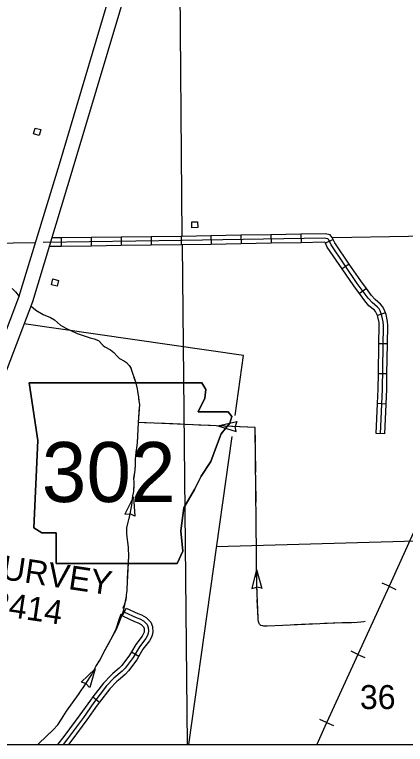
# Model space of a CAD drawing. Extents: x 1084508 to 1142749, y 1057638 to 1093403.
# Drawn here: x 1093716 to 1095877, y 1057640 to 1061674 of the extents above; entities that cross this region are included whole.
import ezdxf

# ---------------------------------------------------------------- set-up
doc = ezdxf.new("R2010")
doc.units = 0
for name, color, linetype in [('DSN_DRFT_Named-Boundary', 7, 'Continuous'), ('Level 10', 7, 'Continuous'), ('Level 21', 7, 'Continuous'), ('Level 32', 7, 'Continuous'), ('Level 35', 7, 'Continuous'), ('Level 40', 7, 'Continuous'), ('Level 43', 7, 'Continuous'), ('Level 45', 7, 'Continuous'), ('Level 5', 7, 'Continuous'), ('Level 56', 7, 'Continuous')]:
    doc.layers.add(name, color=color, linetype=linetype)

msp = doc.modelspace()

# ---------------------------------------------------------------- linework, layer by layer
at = {"layer": 'DSN_DRFT_Named-Boundary'}
msp.add_lwpolyline([(1084507.9, 1057640), (1142749.2, 1057640), (1142749.2, 1093403.4), (1084507.9, 1093403.4)], close=True, dxfattribs=at)
at = {"layer": 'Level 10'}
for points in [[(1093259, 1058459.8), (1093305.1, 1058771.8), (1093316.6, 1058835), (1093333.1, 1058900.7), (1093509, 1059505.3), (1093740.6, 1060112.3), (1093964.1, 1060846.9), (1094350.7, 1062143.7), (1094497.6, 1062608.4), (1094619.3, 1063023.9), (1094843.4, 1063758), (1094969.9, 1064168), (1094988.6, 1064216.9), (1095004.2, 1064247.8), (1095030.6, 1064307.9), (1095114.4, 1064454.1), (1095177.8, 1064560.7)], [(1095245.2, 1064520.6), (1095182.2, 1064414.5), (1095100.7, 1064272.5), (1095075.2, 1064214.3), (1095060.5, 1064185.2), (1095044.1, 1064142.4), (1094918.4, 1063735), (1094694.4, 1063001.4), (1094572.7, 1062585.5), (1094425.8, 1062120.7), (1094039.3, 1060824.3), (1093814.9, 1060086.8), (1093583.5, 1059480.3), (1093408.8, 1058880.1), (1093393.3, 1058818.4), (1093382.6, 1058759), (1093336.7, 1058448.3)]]:
    msp.add_lwpolyline(points, dxfattribs=at)
at = {"layer": 'Level 21'}
for p, q in [((1093844.9, 1059319.6), (1093797.1, 1059638.2)), ((1094752.2, 1059637.7), (1094774.2, 1059601)), ((1094774.2, 1059601), (1094768.9, 1059553.2)), ((1094768.9, 1059553.2), (1094731.7, 1059478.9)), ((1094731.7, 1059478.9), (1094896.4, 1059478.9)), ((1094896.4, 1059478.9), (1094917.6, 1059452.3)), ((1094917.6, 1059452.3), (1094907, 1059415.2)), ((1094907, 1059415.2), (1094859.2, 1059356.8)), ((1094859.2, 1059356.8), (1094832.6, 1059287.7)), ((1093823.7, 1058836.3), (1093844.9, 1059319.6)), ((1094832.6, 1059287.7), (1094800.8, 1059202.8)), ((1094800.8, 1059202.8), (1094747.7, 1059123.1)), ((1094747.7, 1059123.1), (1094710.5, 1059048.8)), ((1094710.5, 1059048.8), (1094652.1, 1058947.9)), ((1094652.1, 1058947.9), (1094636.2, 1058820.4)), ((1093866.2, 1058809.8), (1093823.7, 1058836.3)), ((1093945.8, 1058809.8), (1093866.2, 1058809.8)), ((1093945.8, 1058639.9), (1093945.8, 1058809.8)), ((1094636.2, 1058820.4), (1094646.8, 1058708.9)), ((1094646.8, 1058708.9), (1094614.9, 1058639.9)), ((1094614.9, 1058639.9), (1093945.8, 1058639.9))]:
    msp.add_line(p, q, dxfattribs=at)
msp.add_lwpolyline([(1093797.1, 1059638.2), (1093844.9, 1059319.6), (1093823.7, 1058836.3), (1093866.2, 1058809.8), (1093945.8, 1058809.8), (1093945.8, 1058639.9), (1094614.9, 1058639.9), (1094646.8, 1058708.9), (1094636.2, 1058820.4), (1094652.1, 1058947.9), (1094710.5, 1059048.8), (1094747.7, 1059123.1), (1094800.8, 1059202.8), (1094832.6, 1059287.7), (1094859.2, 1059356.8), (1094907, 1059415.2), (1094917.6, 1059452.3), (1094896.4, 1059478.9), (1094731.7, 1059478.9), (1094768.9, 1059553.2), (1094774.2, 1059601), (1094752.2, 1059637.7)], close=True, dxfattribs=at)
msp.add_lwpolyline([(1093797.1, 1059638.2), (1094752.2, 1059637.7)], dxfattribs=at)
at = {"layer": 'Level 32'}
for p, q in [((1094139.4, 1060441.7), (1094139.9, 1060394.6)), ((1094305.1, 1060443.7), (1094305.7, 1060396.6)), ((1094470.8, 1060445.7), (1094471.4, 1060398.7)), ((1094636.5, 1060447.8), (1094637.1, 1060400.7)), ((1094802.1, 1060450.7), (1094802.9, 1060403.7)), ((1094967.8, 1060453.8), (1094968.6, 1060406.7)), ((1095133.5, 1060456.8), (1095134.3, 1060409.7)), ((1095299.2, 1060459.8), (1095300, 1060412.7)), ((1093973.6, 1060439.6), (1093974.2, 1060392.6)), ((1095478.2, 1060430), (1095435.3, 1060410.8)), ((1095566.5, 1060295.1), (1095527.6, 1060268.5)), ((1095661.2, 1060160.1), (1095623.3, 1060132.2)), ((1095766.1, 1060026.1), (1095722, 1060009.7)), ((1095777.9, 1059853.3), (1095730.8, 1059854.1)), ((1095774.9, 1059687.6), (1095727.8, 1059688.4)), ((1095769.8, 1059521.3), (1095722.7, 1059523.4)), ((1095762.6, 1059355.7), (1095715.5, 1059357.8))]:
    msp.add_line(p, q, dxfattribs=at)
for points in [[(1094139.4, 1060441.7), (1093973.6, 1060439.6)], [(1094305.1, 1060443.7), (1094139.4, 1060441.7)], [(1094470.8, 1060445.7), (1094305.1, 1060443.7)], [(1094636.5, 1060447.8), (1094470.8, 1060445.7)], [(1094802.1, 1060450.7), (1094643.3, 1060447.8), (1094636.5, 1060447.8)], [(1094967.8, 1060453.8), (1094802.1, 1060450.7)], [(1095133.5, 1060456.8), (1094967.8, 1060453.8)], [(1095299.2, 1060459.8), (1095133.5, 1060456.8)], [(1095478.2, 1060430), (1095473, 1060441.6), (1095460.3, 1060456.1), (1095433, 1060462.3), (1095299.2, 1060459.8)], [(1095739, 1059356.8), (1095749.8, 1059604.3), (1095756.2, 1059955.2), (1095754.9, 1059975), (1095747.3, 1060009.2), (1095737.2, 1060036.4), (1095731, 1060046.8), (1095723, 1060056.5), (1095692.3, 1060081.7), (1095671.7, 1060106.2), (1095611.2, 1060188.2), (1095465.7, 1060400.4), (1095453, 1060428.8), (1095447.7, 1060434.8), (1095430.6, 1060438.7), (1094643.6, 1060424.3), (1093873.7, 1060414.9)], [(1093973.6, 1060439.6), (1093922.1, 1060439)], [(1094637.1, 1060400.7), (1094471.4, 1060398.7)], [(1094802.9, 1060403.7), (1094644, 1060400.8), (1094637.1, 1060400.7)], [(1094968.6, 1060406.7), (1094802.9, 1060403.7)], [(1095134.3, 1060409.7), (1094968.6, 1060406.7)], [(1095300, 1060412.7), (1095134.3, 1060409.7)], [(1095435.3, 1060410.8), (1095433.9, 1060413.8), (1095428.2, 1060415.1), (1095300, 1060412.7)], [(1095527.6, 1060268.5), (1095445.1, 1060388.9), (1095435.3, 1060410.8)], [(1095566.5, 1060295.1), (1095486.3, 1060412), (1095478.2, 1060430)], [(1093974.2, 1060392.6), (1093907.7, 1060391.7)], [(1094139.9, 1060394.6), (1093974.2, 1060392.6)], [(1094305.7, 1060396.6), (1094139.9, 1060394.6)], [(1094471.4, 1060398.7), (1094305.7, 1060396.6)], [(1095661.2, 1060160.1), (1095630.4, 1060201.9), (1095566.5, 1060295.1)], [(1095623.3, 1060132.2), (1095592, 1060174.6), (1095527.6, 1060268.5)], [(1095766.1, 1060026.1), (1095758.5, 1060046.6), (1095750.3, 1060060.4), (1095739.7, 1060073.2), (1095708.9, 1060098.6), (1095690.1, 1060120.8), (1095661.2, 1060160.1)], [(1095722, 1060009.7), (1095715.8, 1060026.2), (1095711.7, 1060033.2), (1095706.3, 1060039.7), (1095675.7, 1060064.9), (1095653.2, 1060091.6), (1095623.3, 1060132.2)], [(1095730.8, 1059854.1), (1095732.6, 1059954.7), (1095731.5, 1059971.6), (1095724.6, 1060002.5), (1095722, 1060009.7)], [(1095777.9, 1059853.3), (1095779.7, 1059955.8), (1095778.3, 1059978.3), (1095769.9, 1060015.9), (1095766.1, 1060026.1)], [(1095727.8, 1059688.4), (1095730.8, 1059854.1)], [(1095774.9, 1059687.6), (1095777.9, 1059853.3)], [(1095722.7, 1059523.4), (1095726.3, 1059605.1), (1095727.8, 1059688.4)], [(1095769.8, 1059521.3), (1095773.4, 1059603.6), (1095774.9, 1059687.6)], [(1095715.5, 1059357.8), (1095722.7, 1059523.4)], [(1095762.6, 1059355.7), (1095769.8, 1059521.3)]]:
    msp.add_lwpolyline(points, dxfattribs=at)
at = {"layer": 'Level 35'}
for points in [[(1093703.7, 1060159.2), (1093722.4, 1060141.2), (1093741.6, 1060114.9)], [(1093806.4, 1060064.5), (1093834.6, 1060040.4), (1093873.7, 1060016.5), (1093914.7, 1059999.9), (1093937.9, 1059986.6), (1093971, 1059958), (1093982.3, 1059950), (1093999.7, 1059940.8), (1094062.3, 1059910.5), (1094133.7, 1059886.7), (1094156.2, 1059881.8), (1094179.9, 1059871.6), (1094205.4, 1059843.9), (1094214.9, 1059836.5), (1094246.4, 1059821.1), (1094265.9, 1059806), (1094281.8, 1059788.5), (1094297.3, 1059773.5), (1094323.7, 1059758.5), (1094334.5, 1059750.2), (1094349.7, 1059734.2), (1094360, 1059716.8)]]:
    msp.add_lwpolyline(points, dxfattribs=at)
at = {"layer": 'Level 40'}
for p, q in [((1095787.1, 1058514.1), (1095749.4, 1058531.3)), ((1095787.1, 1058514.1), (1095824.8, 1058496.8)), ((1095614.2, 1058137.5), (1095576.5, 1058154.8)), ((1095614.2, 1058137.5), (1095651.9, 1058120.2)), ((1095441.3, 1057761), (1095403.6, 1057778.3)), ((1095441.3, 1057761), (1095479, 1057743.7))]:
    msp.add_line(p, q, dxfattribs=at)
for points in [[(1101887.3, 1071952.5), (1101788.4, 1071734.1), (1101483.2, 1071066.9), (1101096.9, 1070214.2), (1100585.6, 1069095.1), (1100076.5, 1067974.2), (1099522.2, 1066771.7), (1099036.2, 1065677.8), (1098752.5, 1065054.5), (1098370.2, 1064210.4), (1097966.7, 1063317.9), (1097502.6, 1062311.7), (1096866.3, 1060888), (1096255.8, 1059548), (1095798.1, 1058538), (1095431.1, 1057738.9), (1095386.7, 1057640)], [(1097502.6, 1062311.7), (1096866.3, 1060888), (1096255.8, 1059548), (1095798.1, 1058538)], [(1095798.1, 1058538), (1095431.1, 1057738.9), (1095386.7, 1057640)]]:
    msp.add_lwpolyline(points, dxfattribs=at)
at = {"layer": 'Level 43'}
for p, q in [((1094839.4, 1059400.9), (1094944.5, 1059424.5)), ((1094839.4, 1059400.9), (1094942.2, 1059368.8)), ((1094942.2, 1059368.8), (1094935.9, 1059396.8)), ((1094944.5, 1059424.5), (1094936, 1059397.1)), ((1094373.8, 1059009), (1094326.1, 1058912.4)), ((1094373.8, 1059009), (1094380.8, 1058901.5)), ((1094326.1, 1058912.4), (1094354.7, 1058914.2)), ((1094380.8, 1058901.5), (1094355.1, 1058914.1)), ((1095054.6, 1058606), (1095027.7, 1058501.7)), ((1095054.6, 1058606), (1095083.5, 1058502.2)), ((1095028.2, 1058500.9), (1095055.6, 1058509.4)), ((1095083.9, 1058503), (1095055.9, 1058509.4)), ((1094162.7, 1058057.8), (1094084.2, 1057984.1)), ((1094162.7, 1058057.8), (1094131.6, 1057954.7)), ((1094084.5, 1057985.4), (1094111.5, 1057975.8)), ((1094130.5, 1057953.8), (1094111.8, 1057975.6))]:
    msp.add_line(p, q, dxfattribs=at)
for points in [[(1094337.9, 1058499.4), (1094348, 1058679.6), (1094347.1, 1058691.9), (1094346.5, 1058715.4), (1094345.5, 1058729.5), (1094343.2, 1058758.1), (1094340.6, 1058772.1), (1094339.3, 1058786.2), (1094337.1, 1058805.6), (1094336.4, 1058814.7), (1094336.1, 1058825.4), (1094337.5, 1058836.1), (1094343.7, 1058868.9), (1094348.4, 1058883.6), (1094353, 1058904.6), (1094364.3, 1058961.4), (1094370.6, 1059013), (1094375, 1059038.4), (1094377.2, 1059070.3), (1094377.1, 1059091.1), (1094376.5, 1059109.6), (1094381.7, 1059144.2), (1094382.5, 1059154.3), (1094383.6, 1059163.8), (1094384.3, 1059181.1), (1094384.8, 1059196.6), (1094385.2, 1059213.6), (1094385.6, 1059219), (1094385.9, 1059231.3), (1094388.2, 1059254.7), (1094390, 1059268.9), (1094392.9, 1059279.7), (1094395.4, 1059306.3), (1094401.8, 1059419), (1094408.2, 1059519), (1094405, 1059539.3), (1094402.4, 1059560.6), (1094400.2, 1059579.7), (1094396.4, 1059605.6), (1094388.4, 1059636.1), (1094360, 1059716.8)], [(1094363.9, 1059705.7), (1094360, 1059716.8)], [(1094404.2, 1059545.7), (1094402.4, 1059560.6), (1094400.2, 1059579.7), (1094396.4, 1059605.6), (1094388.4, 1059636.1), (1094377.6, 1059666.6)], [(1094399.6, 1059380.6), (1094401.8, 1059419), (1094407.3, 1059504.6)], [(1095055.4, 1058518.4), (1095047.2, 1059392.4), (1094401.8, 1059419)], [(1094466.8, 1059416.3), (1094401.8, 1059419)], [(1094632.4, 1059409.5), (1094508.2, 1059414.6)], [(1094735.9, 1059405.2), (1094673.8, 1059407.8)], [(1094798, 1059402.6), (1094735.9, 1059405.2)], [(1094963.6, 1059395.8), (1094839.4, 1059400.9)], [(1095047.9, 1059310.3), (1095047.2, 1059392.4), (1095005, 1059394.1)], [(1094385.3, 1059215.7), (1094385.6, 1059219), (1094385.9, 1059231.3), (1094388.2, 1059254.7), (1094390, 1059268.9), (1094392.9, 1059279.7), (1094395.4, 1059306.3), (1094397.3, 1059339.2)], [(1095049.5, 1059144.6), (1095048.3, 1059268.9)], [(1094376.9, 1059112.6), (1094381.7, 1059144.2), (1094382.5, 1059154.3), (1094383.6, 1059163.8), (1094384, 1059174.3)], [(1094375.8, 1059050.5), (1094377.2, 1059070.3), (1094377.1, 1059091.1), (1094376.5, 1059109.6), (1094376.9, 1059112.6)], [(1095051.1, 1058978.9), (1095049.9, 1059103.2)], [(1094349.1, 1058887.1), (1094353, 1058904.6), (1094364.3, 1058961.4), (1094370.1, 1059009.5)], [(1095052.6, 1058813.1), (1095051.5, 1058937.4)], [(1094346, 1058723.4), (1094345.5, 1058729.5), (1094343.2, 1058758.1), (1094340.6, 1058772.1), (1094339.3, 1058786.2), (1094337.1, 1058805.6), (1094336.4, 1058814.7), (1094336.1, 1058825.4), (1094337.5, 1058836.1), (1094339.5, 1058846.9)], [(1095053.6, 1058709.6), (1095053, 1058771.7)], [(1095054.2, 1058647.4), (1095053.6, 1058709.6)], [(1094341.2, 1058557.9), (1094348, 1058679.6), (1094347.8, 1058682)], [(1095056.8, 1058481.7), (1095055.4, 1058518.4), (1095054.6, 1058606)], [(1094315.7, 1058392.2), (1094323.7, 1058411.1), (1094328.7, 1058429.9), (1094331.9, 1058443.1), (1094334.4, 1058458), (1094335.3, 1058467.2), (1094336.1, 1058478.2), (1094337.9, 1058490), (1094337.9, 1058499.4), (1094338.8, 1058516.6)], [(1095655.1, 1058318.6), (1095646.3, 1058317), (1095630.3, 1058315.7), (1095610.3, 1058313.4), (1095578.9, 1058311.9), (1095527.4, 1058311.8), (1095198.5, 1058297.8), (1095112.5, 1058294.2), (1095093.9, 1058294.1), (1095088.9, 1058294.9), (1095077.5, 1058297.9), (1095074.8, 1058300.7), (1095071.2, 1058305), (1095069.2, 1058309), (1095066.8, 1058314.6), (1095065.6, 1058319.6), (1095063.7, 1058328.6), (1095062.1, 1058338.3), (1095055.4, 1058518.4)], [(1093844.8, 1057640), (1093850.3, 1057645.6), (1093890.7, 1057684), (1093928.7, 1057719.2), (1093954.7, 1057747.9), (1093976.5, 1057778.7), (1094003.7, 1057823.5), (1094070.4, 1057915.6), (1094113, 1057977.7), (1094142.7, 1058025.5), (1094166.2, 1058069.9), (1094188.7, 1058107.6), (1094208.3, 1058145.9), (1094280.4, 1058277.5), (1094296.2, 1058316.9), (1094309.4, 1058352.4), (1094320.1, 1058384.3), (1094325.4, 1058411.9), (1094330.4, 1058430.7), (1094332.5, 1058440.9), (1094334.4, 1058458), (1094335.3, 1058467.2), (1094336.1, 1058478.2), (1094337.9, 1058490), (1094337.9, 1058499.4)], [(1095066.3, 1058316.5), (1095065.6, 1058319.6), (1095063.7, 1058328.6), (1095062.1, 1058338.3), (1095058.3, 1058440.3)], [(1094260.2, 1058240.6), (1094277.3, 1058278.1), (1094295.3, 1058330.9), (1094305.8, 1058361.2)], [(1095386.3, 1058305.8), (1095262.1, 1058300.5)], [(1095551.9, 1058311.9), (1095527.4, 1058311.8), (1095427.6, 1058307.6)], [(1095655.1, 1058318.6), (1095646.3, 1058317), (1095630.3, 1058315.7), (1095610.3, 1058313.4), (1095593.3, 1058312.6)], [(1095220.7, 1058298.7), (1095198.5, 1058297.8), (1095112.5, 1058294.2), (1095096.5, 1058294.2)], [(1094210.4, 1058149.8), (1094240.3, 1058204.3)], [(1094181.1, 1058095), (1094188.7, 1058107.6), (1094208.3, 1058145.9), (1094210.4, 1058149.8)], [(1094096, 1057952.9), (1094113, 1057977.7), (1094142.7, 1058025.5), (1094160.5, 1058059.1)], [(1094000.2, 1057817.7), (1094003.7, 1057823.5), (1094070.4, 1057915.6), (1094072.6, 1057918.8)], [(1093896.7, 1057689.6), (1093928.7, 1057719.2), (1093954.7, 1057747.9), (1093976.5, 1057778.7), (1093978.7, 1057782.3)], [(1093844.8, 1057640), (1093850.3, 1057645.6), (1093866.6, 1057661.1)]]:
    msp.add_lwpolyline(points, dxfattribs=at)
at = {"layer": 'Level 45'}
for p, q in [((1094313.9, 1058349.9), (1094333.7, 1058392.6)), ((1094362.1, 1058150.8), (1094402.8, 1058127.1)), ((1094149.3, 1057902.5), (1094186.7, 1057873.9))]:
    msp.add_line(p, q, dxfattribs=at)
for points in [[(1094333.7, 1058392.6), (1094397.3, 1058363), (1094418.8, 1058355.3), (1094444.2, 1058341.3), (1094469.6, 1058316), (1094478.3, 1058291.1), (1094479, 1058285)], [(1094323.8, 1058371.2), (1094388.4, 1058341.2), (1094409.1, 1058333.8), (1094430, 1058322.3), (1094449.2, 1058303.1), (1094455.2, 1058286), (1094457.2, 1058265.6), (1094455.7, 1058255.5), (1094451.1, 1058242.7), (1094441.7, 1058225), (1094406.3, 1058179.8), (1094371.8, 1058120.5), (1094327.4, 1058061.5), (1094311.1, 1058044.2), (1094266, 1058005.6), (1094225.2, 1057963), (1094154.7, 1057870.8), (1094096.5, 1057789.2), (1094008.2, 1057670.2), (1093984.5, 1057640)], [(1094313.9, 1058349.9), (1094379.4, 1058319.4), (1094399.4, 1058312.3), (1094415.7, 1058303.3), (1094428.8, 1058290.3), (1094432, 1058280.9), (1094432.1, 1058280.3)], [(1094432.1, 1058280.3), (1094433.5, 1058266.2), (1094432.8, 1058261.2), (1094429.6, 1058252.2), (1094421.9, 1058237.9), (1094386.8, 1058193.1), (1094362.1, 1058150.8)], [(1094479, 1058285), (1094480.9, 1058265), (1094478.6, 1058249.7), (1094472.7, 1058233.2), (1094461.6, 1058212.1), (1094425.9, 1058166.6), (1094402.8, 1058127.1)], [(1094362.1, 1058150.8), (1094352.1, 1058133.6), (1094309.4, 1058076.7), (1094294.8, 1058061.2), (1094260.3, 1058031.6)], [(1094402.8, 1058127.1), (1094391.4, 1058107.5), (1094345.5, 1058046.3), (1094327.4, 1058027.1), (1094290.9, 1057995.8)], [(1094260.3, 1058031.6), (1094249.8, 1058022.7), (1094207.3, 1057978.4), (1094149.3, 1057902.5)], [(1094290.9, 1057995.8), (1094282.2, 1057988.4), (1094243.1, 1057947.7), (1094186.7, 1057873.9)], [(1094149.3, 1057902.5), (1094135.8, 1057884.8), (1094077.4, 1057803), (1094051.6, 1057768.2)], [(1094186.7, 1057873.9), (1094173.7, 1057856.8), (1094115.5, 1057775.3), (1094089.4, 1057740.1)], [(1094051.6, 1057768.2), (1093989.5, 1057684.4), (1093954.5, 1057640)], [(1094089.4, 1057740.1), (1094026.9, 1057655.9), (1094014.4, 1057640)]]:
    msp.add_lwpolyline(points, dxfattribs=at)
at = {"layer": 'Level 5'}
for p, q in [((1094673, 1057640), (1094643.9, 1060400.8)), ((1094679.5, 1057640), (1094919.3, 1059342.5))]:
    msp.add_line(p, q, dxfattribs=at)
for points in [[(1094643.4, 1060447.8), (1094629.4, 1062041.2)], [(1096312.2, 1060454.6), (1095475, 1060439.4)], [(1093831.8, 1060411.8), (1092970.8, 1060398.6), (1092727.8, 1060388.8)], [(1094935.5, 1059457.8), (1094982.3, 1059789.5), (1093768.3, 1059964.7)], [(1096752.2, 1058783.5), (1096327.9, 1058774.5), (1094833.3, 1058732)]]:
    msp.add_lwpolyline(points, dxfattribs=at)
at = {"layer": 'Level 56'}
for points in [[(1093853.2, 1061005.9), (1093821.5, 1061013.8), (1093829.4, 1061045.6), (1093861.1, 1061037.7)], [(1094697.1, 1060494.8), (1094695.5, 1060527.4), (1094728.2, 1060529), (1094729.8, 1060496.4)], [(1093951.8, 1060172.6), (1093920.1, 1060180.6), (1093928.1, 1060212.4), (1093959.8, 1060204.4)]]:
    msp.add_lwpolyline(points, close=True, dxfattribs=at)

# ---------------------------------------------------------------- texts
at = {"layer": 'Level 21'}
msp.add_text('302', height=331.46, dxfattribs=at).set_placement((1093866.8, 1058979.7))
at = {"layer": 'Level 5'}
for s, p in [('SURVEY', (1093522.3, 1058572.1)), ('2414', (1093580.7, 1058360.1))]:
    msp.add_text(s, height=132.58, rotation=351.4824, dxfattribs=at).set_placement(p)
msp.add_text('36', height=132.58, dxfattribs=at).set_placement((1095625.5, 1057835.4))

doc.saveas('drawing.dxf')
